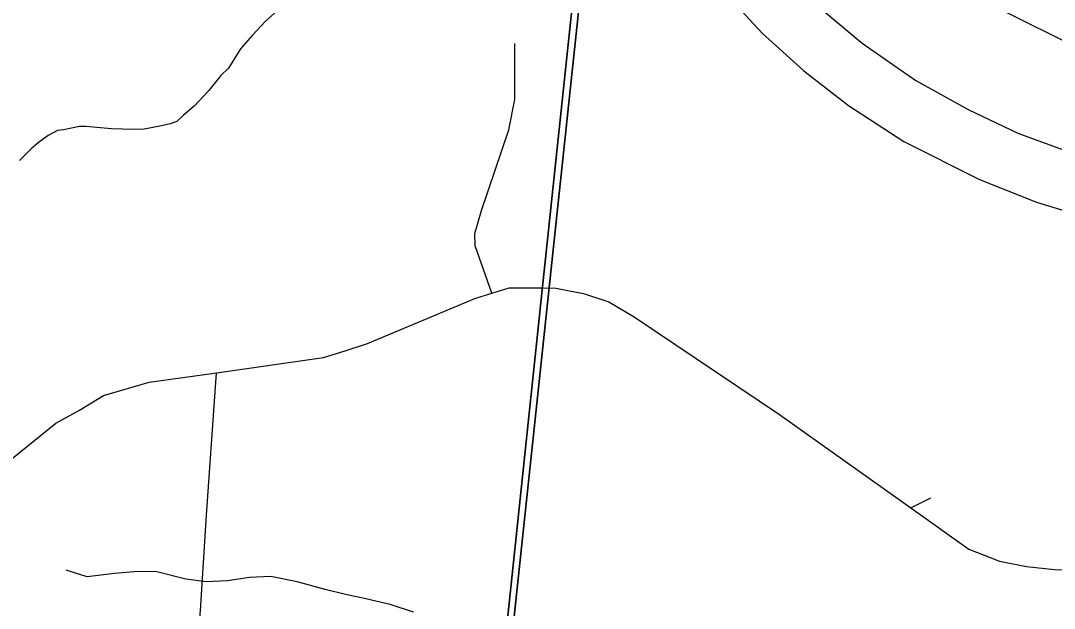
# Model space of a CAD drawing. Extents: x -8.2 to 38.5, y -0.1 to 21.9.
# Drawn here: x 3.557 to 4.075, y 17.891 to 18.185 of the extents above; entities that cross this region are included whole.
import ezdxf

# ---------------------------------------------------------------- set-up
doc = ezdxf.new("R2010")
doc.units = 0
for name, color, linetype in [('Default', 7, 'Continuous'), ('GM_X_Adjacent_County_Text', 7, 'Continuous'), ('GM_X_Airport_Location_Class_3', 7, 'Continuous'), ('GM_X_Minor_River', 7, 'Continuous'), ('GM_X_State_Location', 7, 'Continuous'), ('GM_X_Township_Subdivision_Text', 7, 'Continuous'), ('GM_X_Township_Text', 7, 'Continuous')]:
    doc.layers.add(name, color=color, linetype=linetype)

msp = doc.modelspace()

# ---------------------------------------------------------------- linework, layer by layer
at = {"layer": 'Default'}
for points in [[(3.74862, 17.38985), (3.81842, 18.05156), (3.84352, 18.28947), (3.84494, 18.30297), (3.84719, 18.32786), (3.88536, 18.75168), (3.92891, 19.23533), (3.94356, 19.39793), (3.99614, 19.98173), (4.03018, 20.35971), (4.0404, 20.46486), (4.04668, 20.55326), (4.06654, 20.76352), (4.06663, 20.76446), (2.16338, 20.76446), (2.16338, 15.43171)], [(8.96338, 15.31357), (8.96338, 20.75346), (8.88416, 20.76446), (4.06663, 20.76446), (4.06654, 20.76352), (4.04668, 20.55326), (4.0404, 20.46486), (4.03018, 20.35971), (3.99614, 19.98173), (3.94356, 19.39793), (3.92891, 19.23533), (3.88536, 18.75168), (3.84719, 18.32786), (3.84494, 18.30297), (3.84352, 18.28947), (3.81842, 18.05156), (3.74862, 17.38985)]]:
    msp.add_lwpolyline(points, dxfattribs=at)
at = {"layer": 'GM_X_Adjacent_County_Text'}
for points in [[(2.87221, 17.38985), (2.73536, 17.40463), (2.83734, 18.40237), (3.84833, 18.30047), (3.75128, 17.38985)], [(3.75128, 17.38985), (3.84833, 18.30047), (4.83948, 18.19258), (4.75441, 17.38985)]]:
    msp.add_lwpolyline(points, dxfattribs=at)
at = {"layer": 'GM_X_Airport_Location_Class_3'}
msp.add_lwpolyline([(3.4094, 18.91703), (3.54394, 18.72194), (3.6115, 18.62456), (3.80034, 18.35105), (3.84376, 18.28895), (3.8839, 18.23152), (3.90386, 18.2052), (3.92843, 18.17844), (3.94926, 18.15958), (3.97164, 18.14225), (3.99927, 18.12427), (4.03722, 18.10519), (4.06573, 18.094), (4.08985, 18.08654), (4.12385, 18.07909), (4.15214, 18.07558), (4.18397, 18.07447), (4.18884, 18.07473)], dxfattribs=at)
at = {"layer": 'GM_X_Minor_River'}
for points in [[(3.68551, 18.18958), (3.67967, 18.18441), (3.67301, 18.17737), (3.66713, 18.17067), (3.66116, 18.16094), (3.65725, 18.15724), (3.65135, 18.14979), (3.64391, 18.142), (3.63846, 18.1372), (3.63534, 18.13424), (3.63189, 18.13319), (3.62768, 18.13217), (3.61888, 18.13051), (3.61393, 18.13027), (3.60253, 18.13059), (3.58964, 18.13171), (3.58659, 18.13179), (3.57856, 18.13011), (3.57551, 18.12982), (3.57088, 18.12728), (3.56584, 18.12362), (3.56234, 18.12066), (3.55647, 18.11473)], [(3.75372, 17.88888), (3.74204, 17.89259), (3.72995, 17.89555), (3.71974, 17.8977), (3.70954, 17.90023), (3.69557, 17.90399), (3.68234, 17.9066), (3.67169, 17.9061), (3.66063, 17.90446), (3.64998, 17.90396), (3.63975, 17.90535), (3.62464, 17.90915), (3.614, 17.90902), (3.6041, 17.90812), (3.59038, 17.90656), (3.57982, 17.90986)]]:
    msp.add_lwpolyline(points, dxfattribs=at)
at = {"layer": 'GM_X_State_Location'}
for points in [[(3.4094, 18.91703), (3.54394, 18.72194), (3.6115, 18.62456), (3.80034, 18.35105), (3.84376, 18.28895), (3.8839, 18.23152), (3.90386, 18.2052), (3.92843, 18.17844), (3.94926, 18.15958), (3.97164, 18.14225), (3.99927, 18.12427), (4.03722, 18.10519), (4.06573, 18.094), (4.08985, 18.08654), (4.12385, 18.07909), (4.15214, 18.07558), (4.18397, 18.07447), (4.18884, 18.07473)], [(3.5583, 18.73049), (3.62673, 18.63157), (3.80943, 18.3789), (3.84742, 18.32734), (3.90067, 18.25564), (3.91822, 18.23327), (3.9373, 18.21133), (3.95704, 18.19138), (3.97853, 18.17339), (4.00529, 18.15475), (4.03161, 18.14027), (4.0564, 18.12843), (4.0825, 18.119), (4.10903, 18.11198), (4.13645, 18.10584), (4.1654, 18.10255), (4.19545, 18.10236), (4.21804, 18.1043), (4.24502, 18.10847), (4.27243, 18.11461), (4.30223, 18.12361), (4.32285, 18.1326), (4.33956, 18.14129)]]:
    msp.add_lwpolyline(points, dxfattribs=at)
at = {"layer": 'GM_X_Township_Subdivision_Text'}
msp.add_line((4.00282, 17.94098), (4.01276, 17.94596), dxfattribs=at)
for points in [[(3.89003, 18.74364), (3.9041, 18.7319), (3.91649, 18.7107), (3.93934, 18.66643), (3.94361, 18.65493), (3.94652, 18.63434), (3.94593, 18.50252), (3.94464, 18.49609), (3.94178, 18.48818), (3.93632, 18.48224), (3.92895, 18.47596), (3.92582, 18.47262), (3.9246, 18.46923), (3.92197, 18.45486), (3.92067, 18.41765), (3.92484, 18.40197), (3.93607, 18.36446), (3.98337, 18.23409), (3.98924, 18.22559), (3.99594, 18.21972), (4.01312, 18.20789), (4.12079, 18.15392), (4.16175, 18.16836), (4.23248, 18.19331)], [(3.79299, 18.0484), (3.78469, 18.07206), (3.78445, 18.07829), (3.78784, 18.08983), (3.80149, 18.13012), (3.80457, 18.14524), (3.80459, 18.17336)], [(3.64635, 17.87994), (3.64707, 17.88967), (3.65016, 17.93729), (3.65515, 18.00863)]]:
    msp.add_lwpolyline(points, dxfattribs=at)
at = {"layer": 'GM_X_Township_Text'}
for points in [[(3.52818, 17.94581), (3.57465, 17.98341), (3.58658, 17.98995), (3.59853, 17.99725), (3.62146, 18.00389), (3.65515, 18.00863), (3.70865, 18.01616), (3.72013, 18.01968), (3.73084, 18.02321), (3.78453, 18.0458), (3.79299, 18.0484), (3.80173, 18.05107), (3.81388, 18.05115), (3.81866, 18.05104), (3.82525, 18.05087), (3.83108, 18.04975)], [(3.83108, 18.04975), (3.83884, 18.04825), (3.85164, 18.04414), (3.86436, 18.0366), (3.93712, 17.98769), (4.00282, 17.94098), (4.0318, 17.92037), (4.04721, 17.91429), (4.0608, 17.91168), (4.0748, 17.91019), (4.08732, 17.90988), (4.10105, 17.91296), (4.11181, 17.91839), (4.12073, 17.92614), (4.1322, 17.94447), (4.13414, 17.94906)]]:
    msp.add_lwpolyline(points, dxfattribs=at)

doc.saveas('drawing.dxf')
